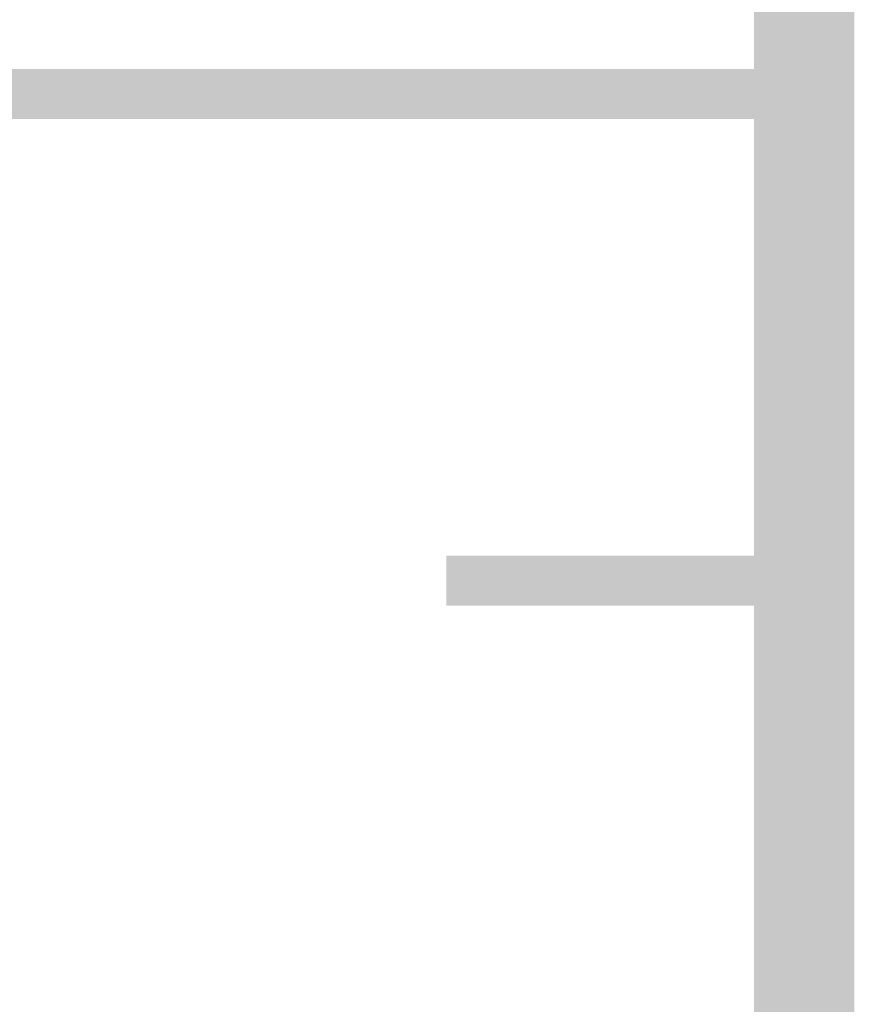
# Model space of a CAD drawing. Extents: x -2 to 113, y -136 to 16.
# Tile 469 of 541: x 109.94 to 111.65, y -27.51 to -25.49. Entities that reach past the tile are written whole.
import ezdxf

# ---------------------------------------------------------------- set-up
doc = ezdxf.new("R2010")
doc.units = 0
doc.header["$MEASUREMENT"] = 0
doc.linetypes.add('SOLID', pattern=[0])
doc.layers.get('0').update_dxf_attribs({"linetype": 'SOLID'})
for name, color, linetype in [('1', 7, 'SOLID'), ('10', 7, 'SOLID'), ('11', 7, 'SOLID'), ('12', 7, 'SOLID'), ('13', 7, 'SOLID'), ('14', 7, 'SOLID'), ('15', 7, 'SOLID'), ('16', 7, 'SOLID'), ('17', 7, 'SOLID'), ('18', 7, 'SOLID'), ('19', 7, 'SOLID'), ('2', 7, 'SOLID'), ('20', 7, 'SOLID'), ('21', 7, 'SOLID'), ('22', 7, 'SOLID'), ('23', 7, 'SOLID'), ('24', 7, 'SOLID'), ('25', 7, 'SOLID'), ('26', 7, 'SOLID'), ('27', 7, 'SOLID'), ('28', 7, 'SOLID'), ('29', 7, 'SOLID'), ('3', 7, 'SOLID'), ('30', 7, 'SOLID'), ('31', 7, 'SOLID'), ('32', 7, 'SOLID'), ('33', 7, 'SOLID'), ('34', 7, 'SOLID'), ('35', 7, 'SOLID'), ('36', 7, 'SOLID'), ('37', 7, 'SOLID'), ('38', 7, 'SOLID'), ('39', 7, 'SOLID'), ('4', 7, 'SOLID'), ('40', 7, 'SOLID'), ('41', 7, 'SOLID'), ('42', 7, 'SOLID'), ('43', 7, 'SOLID'), ('44', 7, 'SOLID'), ('45', 7, 'SOLID'), ('46', 7, 'SOLID'), ('47', 7, 'SOLID'), ('48', 7, 'SOLID'), ('49', 7, 'SOLID'), ('5', 7, 'SOLID'), ('50', 7, 'SOLID'), ('51', 7, 'SOLID'), ('52', 7, 'SOLID'), ('53', 7, 'SOLID'), ('54', 7, 'SOLID'), ('55', 7, 'SOLID'), ('56', 7, 'SOLID'), ('57', 7, 'SOLID'), ('58', 7, 'SOLID'), ('59', 7, 'SOLID'), ('6', 7, 'SOLID'), ('60', 7, 'SOLID'), ('61', 7, 'SOLID'), ('62', 7, 'SOLID'), ('63', 7, 'SOLID'), ('64', 7, 'SOLID'), ('65', 7, 'SOLID'), ('66', 7, 'SOLID'), ('67', 7, 'SOLID'), ('68', 7, 'SOLID'), ('7', 7, 'SOLID'), ('8', 7, 'SOLID'), ('9', 7, 'SOLID')]:
    doc.layers.add(name, color=color, linetype=linetype)

msp = doc.modelspace()

# ---------------------------------------------------------------- linework, layer by layer
at = {"color": 7, "linetype": 'SOLID'}
for points, const_width in [([(-0.2175, -125.6385), (111.5472, -125.6385), (111.5472, 10.2438), (-0.2175, 10.2438), (-0.2175, -125.6385)], 0.2059), ([(-0.2175, -25.6385), (111.5472, -25.6385)], 0.1029), ([(82.1354, -25.6385), (111.5472, -25.6385)], 0.1029), ([(111.5472, -25.6385), (110.8119, -25.6385)], 0.1029), ([(111.5472, -26.6385), (110.8119, -26.6385)], 0.1029)]:
    msp.add_lwpolyline(points, dxfattribs=dict(at, const_width=const_width))
at = {"layer": '1', "color": 7, "linetype": 'SOLID'}
for points, const_width in [([(-0.2175, -125.6385), (111.5472, -125.6385), (111.5472, 10.2438), (-0.2175, 10.2438), (-0.2175, -125.6385)], 0.2059), ([(-0.2175, -25.6385), (111.5472, -25.6385)], 0.1029), ([(82.1354, -25.6385), (111.5472, -25.6385)], 0.1029), ([(111.5472, -25.6385), (110.8119, -25.6385)], 0.1029), ([(111.5472, -26.6385), (110.8119, -26.6385)], 0.1029)]:
    msp.add_lwpolyline(points, dxfattribs=dict(at, const_width=const_width))
at = {"layer": '10', "color": 7, "linetype": 'SOLID'}
for points, const_width in [([(-0.2175, -125.6385), (111.5472, -125.6385), (111.5472, 10.2438), (-0.2175, 10.2438), (-0.2175, -125.6385)], 0.2059), ([(-0.2175, -25.6385), (111.5472, -25.6385)], 0.1029), ([(82.1354, -25.6385), (111.5472, -25.6385)], 0.1029), ([(111.5472, -25.6385), (110.8119, -25.6385)], 0.1029), ([(111.5472, -26.6385), (110.8119, -26.6385)], 0.1029)]:
    msp.add_lwpolyline(points, dxfattribs=dict(at, const_width=const_width))
at = {"layer": '11', "color": 7, "linetype": 'SOLID'}
for points, const_width in [([(-0.2175, -125.6385), (111.5472, -125.6385), (111.5472, 10.2438), (-0.2175, 10.2438), (-0.2175, -125.6385)], 0.2059), ([(-0.2175, -25.6385), (111.5472, -25.6385)], 0.1029), ([(82.1354, -25.6385), (111.5472, -25.6385)], 0.1029), ([(111.5472, -25.6385), (110.8119, -25.6385)], 0.1029), ([(111.5472, -26.6385), (110.8119, -26.6385)], 0.1029)]:
    msp.add_lwpolyline(points, dxfattribs=dict(at, const_width=const_width))
at = {"layer": '12', "color": 7, "linetype": 'SOLID'}
for points, const_width in [([(-0.2175, -125.6385), (111.5472, -125.6385), (111.5472, 10.2438), (-0.2175, 10.2438), (-0.2175, -125.6385)], 0.2059), ([(-0.2175, -25.6385), (111.5472, -25.6385)], 0.1029), ([(82.1354, -25.6385), (111.5472, -25.6385)], 0.1029), ([(111.5472, -25.6385), (110.8119, -25.6385)], 0.1029), ([(111.5472, -26.6385), (110.8119, -26.6385)], 0.1029)]:
    msp.add_lwpolyline(points, dxfattribs=dict(at, const_width=const_width))
at = {"layer": '13', "color": 7, "linetype": 'SOLID'}
for points, const_width in [([(-0.2175, -125.6385), (111.5472, -125.6385), (111.5472, 10.2438), (-0.2175, 10.2438), (-0.2175, -125.6385)], 0.2059), ([(-0.2175, -25.6385), (111.5472, -25.6385)], 0.1029), ([(82.1354, -25.6385), (111.5472, -25.6385)], 0.1029), ([(111.5472, -25.6385), (110.8119, -25.6385)], 0.1029), ([(111.5472, -26.6385), (110.8119, -26.6385)], 0.1029)]:
    msp.add_lwpolyline(points, dxfattribs=dict(at, const_width=const_width))
at = {"layer": '14', "color": 7, "linetype": 'SOLID'}
for points, const_width in [([(-0.2175, -125.6385), (111.5472, -125.6385), (111.5472, 10.2438), (-0.2175, 10.2438), (-0.2175, -125.6385)], 0.2059), ([(-0.2175, -25.6385), (111.5472, -25.6385)], 0.1029), ([(82.1354, -25.6385), (111.5472, -25.6385)], 0.1029), ([(111.5472, -25.6385), (110.8119, -25.6385)], 0.1029), ([(111.5472, -26.6385), (110.8119, -26.6385)], 0.1029)]:
    msp.add_lwpolyline(points, dxfattribs=dict(at, const_width=const_width))
at = {"layer": '15', "color": 7, "linetype": 'SOLID'}
for points, const_width in [([(-0.2175, -125.6385), (111.5472, -125.6385), (111.5472, 10.2438), (-0.2175, 10.2438), (-0.2175, -125.6385)], 0.2059), ([(-0.2175, -25.6385), (111.5472, -25.6385)], 0.1029), ([(82.1354, -25.6385), (111.5472, -25.6385)], 0.1029), ([(111.5472, -25.6385), (110.8119, -25.6385)], 0.1029), ([(111.5472, -26.6385), (110.8119, -26.6385)], 0.1029)]:
    msp.add_lwpolyline(points, dxfattribs=dict(at, const_width=const_width))
at = {"layer": '16', "color": 7, "linetype": 'SOLID'}
for points, const_width in [([(-0.2175, -125.6385), (111.5472, -125.6385), (111.5472, 10.2438), (-0.2175, 10.2438), (-0.2175, -125.6385)], 0.2059), ([(-0.2175, -25.6385), (111.5472, -25.6385)], 0.1029), ([(82.1354, -25.6385), (111.5472, -25.6385)], 0.1029), ([(111.5472, -25.6385), (110.8119, -25.6385)], 0.1029), ([(111.5472, -26.6385), (110.8119, -26.6385)], 0.1029)]:
    msp.add_lwpolyline(points, dxfattribs=dict(at, const_width=const_width))
at = {"layer": '17', "color": 7, "linetype": 'SOLID'}
for points, const_width in [([(-0.2175, -125.6385), (111.5472, -125.6385), (111.5472, 10.2438), (-0.2175, 10.2438), (-0.2175, -125.6385)], 0.2059), ([(-0.2175, -25.6385), (111.5472, -25.6385)], 0.1029), ([(82.1354, -25.6385), (111.5472, -25.6385)], 0.1029), ([(111.5472, -25.6385), (110.8119, -25.6385)], 0.1029), ([(111.5472, -26.6385), (110.8119, -26.6385)], 0.1029)]:
    msp.add_lwpolyline(points, dxfattribs=dict(at, const_width=const_width))
at = {"layer": '18', "color": 7, "linetype": 'SOLID'}
for points, const_width in [([(-0.2175, -125.6385), (111.5472, -125.6385), (111.5472, 10.2438), (-0.2175, 10.2438), (-0.2175, -125.6385)], 0.2059), ([(-0.2175, -25.6385), (111.5472, -25.6385)], 0.1029), ([(82.1354, -25.6385), (111.5472, -25.6385)], 0.1029), ([(111.5472, -25.6385), (110.8119, -25.6385)], 0.1029), ([(111.5472, -26.6385), (110.8119, -26.6385)], 0.1029)]:
    msp.add_lwpolyline(points, dxfattribs=dict(at, const_width=const_width))
at = {"layer": '19', "color": 7, "linetype": 'SOLID'}
for points, const_width in [([(-0.2175, -125.6385), (111.5472, -125.6385), (111.5472, 10.2438), (-0.2175, 10.2438), (-0.2175, -125.6385)], 0.2059), ([(-0.2175, -25.6385), (111.5472, -25.6385)], 0.1029), ([(82.1354, -25.6385), (111.5472, -25.6385)], 0.1029), ([(111.5472, -25.6385), (110.8119, -25.6385)], 0.1029), ([(111.5472, -26.6385), (110.8119, -26.6385)], 0.1029)]:
    msp.add_lwpolyline(points, dxfattribs=dict(at, const_width=const_width))
at = {"layer": '2', "color": 7, "linetype": 'SOLID'}
for points, const_width in [([(-0.2175, -125.6385), (111.5472, -125.6385), (111.5472, 10.2438), (-0.2175, 10.2438), (-0.2175, -125.6385)], 0.2059), ([(-0.2175, -25.6385), (111.5472, -25.6385)], 0.1029), ([(82.1354, -25.6385), (111.5472, -25.6385)], 0.1029), ([(111.5472, -25.6385), (110.8119, -25.6385)], 0.1029), ([(111.5472, -26.6385), (110.8119, -26.6385)], 0.1029)]:
    msp.add_lwpolyline(points, dxfattribs=dict(at, const_width=const_width))
at = {"layer": '20', "color": 7, "linetype": 'SOLID'}
for points, const_width in [([(-0.2175, -125.6385), (111.5472, -125.6385), (111.5472, 10.2438), (-0.2175, 10.2438), (-0.2175, -125.6385)], 0.2059), ([(-0.2175, -25.6385), (111.5472, -25.6385)], 0.1029), ([(82.1354, -25.6385), (111.5472, -25.6385)], 0.1029), ([(111.5472, -25.6385), (110.8119, -25.6385)], 0.1029), ([(111.5472, -26.6385), (110.8119, -26.6385)], 0.1029)]:
    msp.add_lwpolyline(points, dxfattribs=dict(at, const_width=const_width))
at = {"layer": '21', "color": 7, "linetype": 'SOLID'}
for points, const_width in [([(-0.2175, -125.6385), (111.5472, -125.6385), (111.5472, 10.2438), (-0.2175, 10.2438), (-0.2175, -125.6385)], 0.2059), ([(-0.2175, -25.6385), (111.5472, -25.6385)], 0.1029), ([(82.1354, -25.6385), (111.5472, -25.6385)], 0.1029), ([(111.5472, -25.6385), (110.8119, -25.6385)], 0.1029), ([(111.5472, -26.6385), (110.8119, -26.6385)], 0.1029)]:
    msp.add_lwpolyline(points, dxfattribs=dict(at, const_width=const_width))
at = {"layer": '22', "color": 7, "linetype": 'SOLID'}
for points, const_width in [([(-0.2175, -125.6385), (111.5472, -125.6385), (111.5472, 10.2438), (-0.2175, 10.2438), (-0.2175, -125.6385)], 0.2059), ([(-0.2175, -25.6385), (111.5472, -25.6385)], 0.1029), ([(82.1354, -25.6385), (111.5472, -25.6385)], 0.1029), ([(111.5472, -25.6385), (110.8119, -25.6385)], 0.1029), ([(111.5472, -26.6385), (110.8119, -26.6385)], 0.1029)]:
    msp.add_lwpolyline(points, dxfattribs=dict(at, const_width=const_width))
at = {"layer": '23', "color": 7, "linetype": 'SOLID'}
for points, const_width in [([(-0.2175, -125.6385), (111.5472, -125.6385), (111.5472, 10.2438), (-0.2175, 10.2438), (-0.2175, -125.6385)], 0.2059), ([(-0.2175, -25.6385), (111.5472, -25.6385)], 0.1029), ([(82.1354, -25.6385), (111.5472, -25.6385)], 0.1029), ([(111.5472, -25.6385), (110.8119, -25.6385)], 0.1029), ([(111.5472, -26.6385), (110.8119, -26.6385)], 0.1029)]:
    msp.add_lwpolyline(points, dxfattribs=dict(at, const_width=const_width))
at = {"layer": '24', "color": 7, "linetype": 'SOLID'}
for points, const_width in [([(-0.2175, -125.6385), (111.5472, -125.6385), (111.5472, 10.2438), (-0.2175, 10.2438), (-0.2175, -125.6385)], 0.2059), ([(-0.2175, -25.6385), (111.5472, -25.6385)], 0.1029), ([(82.1354, -25.6385), (111.5472, -25.6385)], 0.1029), ([(111.5472, -25.6385), (110.8119, -25.6385)], 0.1029), ([(111.5472, -26.6385), (110.8119, -26.6385)], 0.1029)]:
    msp.add_lwpolyline(points, dxfattribs=dict(at, const_width=const_width))
at = {"layer": '25', "color": 7, "linetype": 'SOLID'}
for points, const_width in [([(-0.2175, -125.6385), (111.5472, -125.6385), (111.5472, 10.2438), (-0.2175, 10.2438), (-0.2175, -125.6385)], 0.2059), ([(-0.2175, -25.6385), (111.5472, -25.6385)], 0.1029), ([(82.1354, -25.6385), (111.5472, -25.6385)], 0.1029), ([(111.5472, -25.6385), (110.8119, -25.6385)], 0.1029), ([(111.5472, -26.6385), (110.8119, -26.6385)], 0.1029)]:
    msp.add_lwpolyline(points, dxfattribs=dict(at, const_width=const_width))
at = {"layer": '26', "color": 7, "linetype": 'SOLID'}
for points, const_width in [([(-0.2175, -125.6385), (111.5472, -125.6385), (111.5472, 10.2438), (-0.2175, 10.2438), (-0.2175, -125.6385)], 0.2059), ([(-0.2175, -25.6385), (111.5472, -25.6385)], 0.1029), ([(82.1354, -25.6385), (111.5472, -25.6385)], 0.1029), ([(111.5472, -25.6385), (110.8119, -25.6385)], 0.1029), ([(111.5472, -26.6385), (110.8119, -26.6385)], 0.1029)]:
    msp.add_lwpolyline(points, dxfattribs=dict(at, const_width=const_width))
at = {"layer": '27', "color": 7, "linetype": 'SOLID'}
for points, const_width in [([(-0.2175, -125.6385), (111.5472, -125.6385), (111.5472, 10.2438), (-0.2175, 10.2438), (-0.2175, -125.6385)], 0.2059), ([(-0.2175, -25.6385), (111.5472, -25.6385)], 0.1029), ([(82.1354, -25.6385), (111.5472, -25.6385)], 0.1029), ([(111.5472, -25.6385), (110.8119, -25.6385)], 0.1029), ([(111.5472, -26.6385), (110.8119, -26.6385)], 0.1029)]:
    msp.add_lwpolyline(points, dxfattribs=dict(at, const_width=const_width))
at = {"layer": '28', "color": 7, "linetype": 'SOLID'}
for points, const_width in [([(-0.2175, -125.6385), (111.5472, -125.6385), (111.5472, 10.2438), (-0.2175, 10.2438), (-0.2175, -125.6385)], 0.2059), ([(-0.2175, -25.6385), (111.5472, -25.6385)], 0.1029), ([(82.1354, -25.6385), (111.5472, -25.6385)], 0.1029), ([(111.5472, -25.6385), (110.8119, -25.6385)], 0.1029), ([(111.5472, -26.6385), (110.8119, -26.6385)], 0.1029)]:
    msp.add_lwpolyline(points, dxfattribs=dict(at, const_width=const_width))
at = {"layer": '29', "color": 7, "linetype": 'SOLID'}
for points, const_width in [([(-0.2175, -125.6385), (111.5472, -125.6385), (111.5472, 10.2438), (-0.2175, 10.2438), (-0.2175, -125.6385)], 0.2059), ([(-0.2175, -25.6385), (111.5472, -25.6385)], 0.1029), ([(82.1354, -25.6385), (111.5472, -25.6385)], 0.1029), ([(111.5472, -25.6385), (110.8119, -25.6385)], 0.1029), ([(111.5472, -26.6385), (110.8119, -26.6385)], 0.1029)]:
    msp.add_lwpolyline(points, dxfattribs=dict(at, const_width=const_width))
at = {"layer": '3', "color": 7, "linetype": 'SOLID'}
for points, const_width in [([(-0.2175, -125.6385), (111.5472, -125.6385), (111.5472, 10.2438), (-0.2175, 10.2438), (-0.2175, -125.6385)], 0.2059), ([(-0.2175, -25.6385), (111.5472, -25.6385)], 0.1029), ([(82.1354, -25.6385), (111.5472, -25.6385)], 0.1029), ([(111.5472, -25.6385), (110.8119, -25.6385)], 0.1029), ([(111.5472, -26.6385), (110.8119, -26.6385)], 0.1029)]:
    msp.add_lwpolyline(points, dxfattribs=dict(at, const_width=const_width))
at = {"layer": '30', "color": 7, "linetype": 'SOLID'}
for points, const_width in [([(-0.2175, -125.6385), (111.5472, -125.6385), (111.5472, 10.2438), (-0.2175, 10.2438), (-0.2175, -125.6385)], 0.2059), ([(-0.2175, -25.6385), (111.5472, -25.6385)], 0.1029), ([(82.1354, -25.6385), (111.5472, -25.6385)], 0.1029), ([(111.5472, -25.6385), (110.8119, -25.6385)], 0.1029), ([(111.5472, -26.6385), (110.8119, -26.6385)], 0.1029)]:
    msp.add_lwpolyline(points, dxfattribs=dict(at, const_width=const_width))
at = {"layer": '31', "color": 7, "linetype": 'SOLID'}
for points, const_width in [([(-0.2175, -125.6385), (111.5472, -125.6385), (111.5472, 10.2438), (-0.2175, 10.2438), (-0.2175, -125.6385)], 0.2059), ([(-0.2175, -25.6385), (111.5472, -25.6385)], 0.1029), ([(82.1354, -25.6385), (111.5472, -25.6385)], 0.1029), ([(111.5472, -25.6385), (110.8119, -25.6385)], 0.1029), ([(111.5472, -26.6385), (110.8119, -26.6385)], 0.1029)]:
    msp.add_lwpolyline(points, dxfattribs=dict(at, const_width=const_width))
at = {"layer": '32', "color": 7, "linetype": 'SOLID'}
for points, const_width in [([(-0.2175, -125.6385), (111.5472, -125.6385), (111.5472, 10.2438), (-0.2175, 10.2438), (-0.2175, -125.6385)], 0.2059), ([(-0.2175, -25.6385), (111.5472, -25.6385)], 0.1029), ([(82.1354, -25.6385), (111.5472, -25.6385)], 0.1029), ([(111.5472, -25.6385), (110.8119, -25.6385)], 0.1029), ([(111.5472, -26.6385), (110.8119, -26.6385)], 0.1029)]:
    msp.add_lwpolyline(points, dxfattribs=dict(at, const_width=const_width))
at = {"layer": '33', "color": 7, "linetype": 'SOLID'}
for points, const_width in [([(-0.2175, -125.6385), (111.5472, -125.6385), (111.5472, 10.2438), (-0.2175, 10.2438), (-0.2175, -125.6385)], 0.2059), ([(-0.2175, -25.6385), (111.5472, -25.6385)], 0.1029), ([(82.1354, -25.6385), (111.5472, -25.6385)], 0.1029), ([(111.5472, -25.6385), (110.8119, -25.6385)], 0.1029), ([(111.5472, -26.6385), (110.8119, -26.6385)], 0.1029)]:
    msp.add_lwpolyline(points, dxfattribs=dict(at, const_width=const_width))
at = {"layer": '34', "color": 7, "linetype": 'SOLID'}
for points, const_width in [([(-0.2175, -125.6385), (111.5472, -125.6385), (111.5472, 10.2438), (-0.2175, 10.2438), (-0.2175, -125.6385)], 0.2059), ([(-0.2175, -25.6385), (111.5472, -25.6385)], 0.1029), ([(82.1354, -25.6385), (111.5472, -25.6385)], 0.1029), ([(111.5472, -25.6385), (110.8119, -25.6385)], 0.1029), ([(111.5472, -26.6385), (110.8119, -26.6385)], 0.1029)]:
    msp.add_lwpolyline(points, dxfattribs=dict(at, const_width=const_width))
at = {"layer": '35', "color": 7, "linetype": 'SOLID'}
for points, const_width in [([(-0.2175, -125.6385), (111.5472, -125.6385), (111.5472, 10.2438), (-0.2175, 10.2438), (-0.2175, -125.6385)], 0.2059), ([(-0.2175, -25.6385), (111.5472, -25.6385)], 0.1029), ([(82.1354, -25.6385), (111.5472, -25.6385)], 0.1029), ([(111.5472, -25.6385), (110.8119, -25.6385)], 0.1029), ([(111.5472, -26.6385), (110.8119, -26.6385)], 0.1029)]:
    msp.add_lwpolyline(points, dxfattribs=dict(at, const_width=const_width))
at = {"layer": '36', "color": 7, "linetype": 'SOLID'}
for points, const_width in [([(-0.2175, -125.6385), (111.5472, -125.6385), (111.5472, 10.2438), (-0.2175, 10.2438), (-0.2175, -125.6385)], 0.2059), ([(-0.2175, -25.6385), (111.5472, -25.6385)], 0.1029), ([(82.1354, -25.6385), (111.5472, -25.6385)], 0.1029), ([(111.5472, -25.6385), (110.8119, -25.6385)], 0.1029), ([(111.5472, -26.6385), (110.8119, -26.6385)], 0.1029)]:
    msp.add_lwpolyline(points, dxfattribs=dict(at, const_width=const_width))
at = {"layer": '37', "color": 7, "linetype": 'SOLID'}
for points, const_width in [([(-0.2175, -125.6385), (111.5472, -125.6385), (111.5472, 10.2438), (-0.2175, 10.2438), (-0.2175, -125.6385)], 0.2059), ([(-0.2175, -25.6385), (111.5472, -25.6385)], 0.1029), ([(82.1354, -25.6385), (111.5472, -25.6385)], 0.1029), ([(111.5472, -25.6385), (110.8119, -25.6385)], 0.1029), ([(111.5472, -26.6385), (110.8119, -26.6385)], 0.1029)]:
    msp.add_lwpolyline(points, dxfattribs=dict(at, const_width=const_width))
at = {"layer": '38', "color": 7, "linetype": 'SOLID'}
for points, const_width in [([(-0.2175, -125.6385), (111.5472, -125.6385), (111.5472, 10.2438), (-0.2175, 10.2438), (-0.2175, -125.6385)], 0.2059), ([(-0.2175, -25.6385), (111.5472, -25.6385)], 0.1029), ([(82.1354, -25.6385), (111.5472, -25.6385)], 0.1029), ([(111.5472, -25.6385), (110.8119, -25.6385)], 0.1029), ([(111.5472, -26.6385), (110.8119, -26.6385)], 0.1029)]:
    msp.add_lwpolyline(points, dxfattribs=dict(at, const_width=const_width))
at = {"layer": '39', "color": 7, "linetype": 'SOLID'}
for points, const_width in [([(-0.2175, -125.6385), (111.5472, -125.6385), (111.5472, 10.2438), (-0.2175, 10.2438), (-0.2175, -125.6385)], 0.2059), ([(-0.2175, -25.6385), (111.5472, -25.6385)], 0.1029), ([(82.1354, -25.6385), (111.5472, -25.6385)], 0.1029), ([(111.5472, -25.6385), (110.8119, -25.6385)], 0.1029), ([(111.5472, -26.6385), (110.8119, -26.6385)], 0.1029)]:
    msp.add_lwpolyline(points, dxfattribs=dict(at, const_width=const_width))
at = {"layer": '4', "color": 7, "linetype": 'SOLID'}
for points, const_width in [([(-0.2175, -125.6385), (111.5472, -125.6385), (111.5472, 10.2438), (-0.2175, 10.2438), (-0.2175, -125.6385)], 0.2059), ([(-0.2175, -25.6385), (111.5472, -25.6385)], 0.1029), ([(82.1354, -25.6385), (111.5472, -25.6385)], 0.1029), ([(111.5472, -25.6385), (110.8119, -25.6385)], 0.1029), ([(111.5472, -26.6385), (110.8119, -26.6385)], 0.1029)]:
    msp.add_lwpolyline(points, dxfattribs=dict(at, const_width=const_width))
at = {"layer": '40', "color": 7, "linetype": 'SOLID'}
for points, const_width in [([(-0.2175, -125.6385), (111.5472, -125.6385), (111.5472, 10.2438), (-0.2175, 10.2438), (-0.2175, -125.6385)], 0.2059), ([(-0.2175, -25.6385), (111.5472, -25.6385)], 0.1029), ([(82.1354, -25.6385), (111.5472, -25.6385)], 0.1029), ([(111.5472, -25.6385), (110.8119, -25.6385)], 0.1029), ([(111.5472, -26.6385), (110.8119, -26.6385)], 0.1029)]:
    msp.add_lwpolyline(points, dxfattribs=dict(at, const_width=const_width))
at = {"layer": '41', "color": 7, "linetype": 'SOLID'}
for points, const_width in [([(-0.2175, -125.6385), (111.5472, -125.6385), (111.5472, 10.2438), (-0.2175, 10.2438), (-0.2175, -125.6385)], 0.2059), ([(-0.2175, -25.6385), (111.5472, -25.6385)], 0.1029), ([(82.1354, -25.6385), (111.5472, -25.6385)], 0.1029), ([(111.5472, -25.6385), (110.8119, -25.6385)], 0.1029), ([(111.5472, -26.6385), (110.8119, -26.6385)], 0.1029)]:
    msp.add_lwpolyline(points, dxfattribs=dict(at, const_width=const_width))
at = {"layer": '42', "color": 7, "linetype": 'SOLID'}
for points, const_width in [([(-0.2175, -125.6385), (111.5472, -125.6385), (111.5472, 10.2438), (-0.2175, 10.2438), (-0.2175, -125.6385)], 0.2059), ([(-0.2175, -25.6385), (111.5472, -25.6385)], 0.1029), ([(82.1354, -25.6385), (111.5472, -25.6385)], 0.1029), ([(111.5472, -25.6385), (110.8119, -25.6385)], 0.1029), ([(111.5472, -26.6385), (110.8119, -26.6385)], 0.1029)]:
    msp.add_lwpolyline(points, dxfattribs=dict(at, const_width=const_width))
at = {"layer": '43', "color": 7, "linetype": 'SOLID'}
for points, const_width in [([(-0.2175, -125.6385), (111.5472, -125.6385), (111.5472, 10.2438), (-0.2175, 10.2438), (-0.2175, -125.6385)], 0.2059), ([(-0.2175, -25.6385), (111.5472, -25.6385)], 0.1029), ([(82.1354, -25.6385), (111.5472, -25.6385)], 0.1029), ([(111.5472, -25.6385), (110.8119, -25.6385)], 0.1029), ([(111.5472, -26.6385), (110.8119, -26.6385)], 0.1029)]:
    msp.add_lwpolyline(points, dxfattribs=dict(at, const_width=const_width))
at = {"layer": '44', "color": 7, "linetype": 'SOLID'}
for points, const_width in [([(-0.2175, -125.6385), (111.5472, -125.6385), (111.5472, 10.2438), (-0.2175, 10.2438), (-0.2175, -125.6385)], 0.2059), ([(-0.2175, -25.6385), (111.5472, -25.6385)], 0.1029), ([(82.1354, -25.6385), (111.5472, -25.6385)], 0.1029), ([(111.5472, -25.6385), (110.8119, -25.6385)], 0.1029), ([(111.5472, -26.6385), (110.8119, -26.6385)], 0.1029)]:
    msp.add_lwpolyline(points, dxfattribs=dict(at, const_width=const_width))
at = {"layer": '45', "color": 7, "linetype": 'SOLID'}
for points, const_width in [([(-0.2175, -125.6385), (111.5472, -125.6385), (111.5472, 10.2438), (-0.2175, 10.2438), (-0.2175, -125.6385)], 0.2059), ([(-0.2175, -25.6385), (111.5472, -25.6385)], 0.1029), ([(82.1354, -25.6385), (111.5472, -25.6385)], 0.1029), ([(111.5472, -25.6385), (110.8119, -25.6385)], 0.1029), ([(111.5472, -26.6385), (110.8119, -26.6385)], 0.1029)]:
    msp.add_lwpolyline(points, dxfattribs=dict(at, const_width=const_width))
at = {"layer": '46', "color": 7, "linetype": 'SOLID'}
for points, const_width in [([(-0.2175, -125.6385), (111.5472, -125.6385), (111.5472, 10.2438), (-0.2175, 10.2438), (-0.2175, -125.6385)], 0.2059), ([(-0.2175, -25.6385), (111.5472, -25.6385)], 0.1029), ([(82.1354, -25.6385), (111.5472, -25.6385)], 0.1029), ([(111.5472, -25.6385), (110.8119, -25.6385)], 0.1029), ([(111.5472, -26.6385), (110.8119, -26.6385)], 0.1029)]:
    msp.add_lwpolyline(points, dxfattribs=dict(at, const_width=const_width))
at = {"layer": '47', "color": 7, "linetype": 'SOLID'}
for points, const_width in [([(-0.2175, -125.6385), (111.5472, -125.6385), (111.5472, 10.2438), (-0.2175, 10.2438), (-0.2175, -125.6385)], 0.2059), ([(-0.2175, -25.6385), (111.5472, -25.6385)], 0.1029), ([(82.1354, -25.6385), (111.5472, -25.6385)], 0.1029), ([(111.5472, -25.6385), (110.8119, -25.6385)], 0.1029), ([(111.5472, -26.6385), (110.8119, -26.6385)], 0.1029)]:
    msp.add_lwpolyline(points, dxfattribs=dict(at, const_width=const_width))
at = {"layer": '48', "color": 7, "linetype": 'SOLID'}
for points, const_width in [([(-0.2175, -125.6385), (111.5472, -125.6385), (111.5472, 10.2438), (-0.2175, 10.2438), (-0.2175, -125.6385)], 0.2059), ([(-0.2175, -25.6385), (111.5472, -25.6385)], 0.1029), ([(82.1354, -25.6385), (111.5472, -25.6385)], 0.1029), ([(111.5472, -25.6385), (110.8119, -25.6385)], 0.1029), ([(111.5472, -26.6385), (110.8119, -26.6385)], 0.1029)]:
    msp.add_lwpolyline(points, dxfattribs=dict(at, const_width=const_width))
at = {"layer": '49', "color": 7, "linetype": 'SOLID'}
for points, const_width in [([(-0.2175, -125.6385), (111.5472, -125.6385), (111.5472, 10.2438), (-0.2175, 10.2438), (-0.2175, -125.6385)], 0.2059), ([(-0.2175, -25.6385), (111.5472, -25.6385)], 0.1029), ([(82.1354, -25.6385), (111.5472, -25.6385)], 0.1029), ([(111.5472, -25.6385), (110.8119, -25.6385)], 0.1029), ([(111.5472, -26.6385), (110.8119, -26.6385)], 0.1029)]:
    msp.add_lwpolyline(points, dxfattribs=dict(at, const_width=const_width))
at = {"layer": '5', "color": 7, "linetype": 'SOLID'}
for points, const_width in [([(-0.2175, -125.6385), (111.5472, -125.6385), (111.5472, 10.2438), (-0.2175, 10.2438), (-0.2175, -125.6385)], 0.2059), ([(-0.2175, -25.6385), (111.5472, -25.6385)], 0.1029), ([(82.1354, -25.6385), (111.5472, -25.6385)], 0.1029), ([(111.5472, -25.6385), (110.8119, -25.6385)], 0.1029), ([(111.5472, -26.6385), (110.8119, -26.6385)], 0.1029)]:
    msp.add_lwpolyline(points, dxfattribs=dict(at, const_width=const_width))
at = {"layer": '50', "color": 7, "linetype": 'SOLID'}
for points, const_width in [([(-0.2175, -125.6385), (111.5472, -125.6385), (111.5472, 10.2438), (-0.2175, 10.2438), (-0.2175, -125.6385)], 0.2059), ([(-0.2175, -25.6385), (111.5472, -25.6385)], 0.1029), ([(82.1354, -25.6385), (111.5472, -25.6385)], 0.1029), ([(111.5472, -25.6385), (110.8119, -25.6385)], 0.1029), ([(111.5472, -26.6385), (110.8119, -26.6385)], 0.1029)]:
    msp.add_lwpolyline(points, dxfattribs=dict(at, const_width=const_width))
at = {"layer": '51', "color": 7, "linetype": 'SOLID'}
for points, const_width in [([(-0.2175, -125.6385), (111.5472, -125.6385), (111.5472, 10.2438), (-0.2175, 10.2438), (-0.2175, -125.6385)], 0.2059), ([(-0.2175, -25.6385), (111.5472, -25.6385)], 0.1029), ([(82.1354, -25.6385), (111.5472, -25.6385)], 0.1029), ([(111.5472, -25.6385), (110.8119, -25.6385)], 0.1029), ([(111.5472, -26.6385), (110.8119, -26.6385)], 0.1029)]:
    msp.add_lwpolyline(points, dxfattribs=dict(at, const_width=const_width))
at = {"layer": '52', "color": 7, "linetype": 'SOLID'}
for points, const_width in [([(-0.2175, -125.6385), (111.5472, -125.6385), (111.5472, 10.2438), (-0.2175, 10.2438), (-0.2175, -125.6385)], 0.2059), ([(-0.2175, -25.6385), (111.5472, -25.6385)], 0.1029), ([(82.1354, -25.6385), (111.5472, -25.6385)], 0.1029), ([(111.5472, -25.6385), (110.8119, -25.6385)], 0.1029), ([(111.5472, -26.6385), (110.8119, -26.6385)], 0.1029)]:
    msp.add_lwpolyline(points, dxfattribs=dict(at, const_width=const_width))
at = {"layer": '53', "color": 7, "linetype": 'SOLID'}
for points, const_width in [([(-0.2175, -125.6385), (111.5472, -125.6385), (111.5472, 10.2438), (-0.2175, 10.2438), (-0.2175, -125.6385)], 0.2059), ([(-0.2175, -25.6385), (111.5472, -25.6385)], 0.1029), ([(82.1354, -25.6385), (111.5472, -25.6385)], 0.1029), ([(111.5472, -25.6385), (110.8119, -25.6385)], 0.1029), ([(111.5472, -26.6385), (110.8119, -26.6385)], 0.1029)]:
    msp.add_lwpolyline(points, dxfattribs=dict(at, const_width=const_width))
at = {"layer": '54', "color": 7, "linetype": 'SOLID'}
for points, const_width in [([(-0.2175, -125.6385), (111.5472, -125.6385), (111.5472, 10.2438), (-0.2175, 10.2438), (-0.2175, -125.6385)], 0.2059), ([(-0.2175, -25.6385), (111.5472, -25.6385)], 0.1029), ([(82.1354, -25.6385), (111.5472, -25.6385)], 0.1029), ([(111.5472, -25.6385), (110.8119, -25.6385)], 0.1029), ([(111.5472, -26.6385), (110.8119, -26.6385)], 0.1029)]:
    msp.add_lwpolyline(points, dxfattribs=dict(at, const_width=const_width))
at = {"layer": '55', "color": 7, "linetype": 'SOLID'}
for points, const_width in [([(-0.2175, -125.6385), (111.5472, -125.6385), (111.5472, 10.2438), (-0.2175, 10.2438), (-0.2175, -125.6385)], 0.2059), ([(-0.2175, -25.6385), (111.5472, -25.6385)], 0.1029), ([(82.1354, -25.6385), (111.5472, -25.6385)], 0.1029), ([(111.5472, -25.6385), (110.8119, -25.6385)], 0.1029), ([(111.5472, -26.6385), (110.8119, -26.6385)], 0.1029)]:
    msp.add_lwpolyline(points, dxfattribs=dict(at, const_width=const_width))
at = {"layer": '56', "color": 7, "linetype": 'SOLID'}
for points, const_width in [([(-0.2175, -125.6385), (111.5472, -125.6385), (111.5472, 10.2438), (-0.2175, 10.2438), (-0.2175, -125.6385)], 0.2059), ([(-0.2175, -25.6385), (111.5472, -25.6385)], 0.1029), ([(82.1354, -25.6385), (111.5472, -25.6385)], 0.1029), ([(111.5472, -25.6385), (110.8119, -25.6385)], 0.1029), ([(111.5472, -26.6385), (110.8119, -26.6385)], 0.1029)]:
    msp.add_lwpolyline(points, dxfattribs=dict(at, const_width=const_width))
at = {"layer": '57', "color": 7, "linetype": 'SOLID'}
for points, const_width in [([(-0.2175, -125.6385), (111.5472, -125.6385), (111.5472, 10.2438), (-0.2175, 10.2438), (-0.2175, -125.6385)], 0.2059), ([(-0.2175, -25.6385), (111.5472, -25.6385)], 0.1029), ([(82.1354, -25.6385), (111.5472, -25.6385)], 0.1029), ([(111.5472, -25.6385), (110.8119, -25.6385)], 0.1029), ([(111.5472, -26.6385), (110.8119, -26.6385)], 0.1029)]:
    msp.add_lwpolyline(points, dxfattribs=dict(at, const_width=const_width))
at = {"layer": '58', "color": 7, "linetype": 'SOLID'}
for points, const_width in [([(-0.2175, -125.6385), (111.5472, -125.6385), (111.5472, 10.2438), (-0.2175, 10.2438), (-0.2175, -125.6385)], 0.2059), ([(-0.2175, -25.6385), (111.5472, -25.6385)], 0.1029), ([(82.1354, -25.6385), (111.5472, -25.6385)], 0.1029), ([(111.5472, -25.6385), (110.8119, -25.6385)], 0.1029), ([(111.5472, -26.6385), (110.8119, -26.6385)], 0.1029)]:
    msp.add_lwpolyline(points, dxfattribs=dict(at, const_width=const_width))
at = {"layer": '59', "color": 7, "linetype": 'SOLID'}
for points, const_width in [([(-0.2175, -125.6385), (111.5472, -125.6385), (111.5472, 10.2438), (-0.2175, 10.2438), (-0.2175, -125.6385)], 0.2059), ([(-0.2175, -25.6385), (111.5472, -25.6385)], 0.1029), ([(82.1354, -25.6385), (111.5472, -25.6385)], 0.1029), ([(111.5472, -25.6385), (110.8119, -25.6385)], 0.1029), ([(111.5472, -26.6385), (110.8119, -26.6385)], 0.1029)]:
    msp.add_lwpolyline(points, dxfattribs=dict(at, const_width=const_width))
at = {"layer": '6', "color": 7, "linetype": 'SOLID'}
for points, const_width in [([(-0.2175, -125.6385), (111.5472, -125.6385), (111.5472, 10.2438), (-0.2175, 10.2438), (-0.2175, -125.6385)], 0.2059), ([(-0.2175, -25.6385), (111.5472, -25.6385)], 0.1029), ([(82.1354, -25.6385), (111.5472, -25.6385)], 0.1029), ([(111.5472, -25.6385), (110.8119, -25.6385)], 0.1029), ([(111.5472, -26.6385), (110.8119, -26.6385)], 0.1029)]:
    msp.add_lwpolyline(points, dxfattribs=dict(at, const_width=const_width))
at = {"layer": '60', "color": 7, "linetype": 'SOLID'}
for points, const_width in [([(-0.2175, -125.6385), (111.5472, -125.6385), (111.5472, 10.2438), (-0.2175, 10.2438), (-0.2175, -125.6385)], 0.2059), ([(-0.2175, -25.6385), (111.5472, -25.6385)], 0.1029), ([(82.1354, -25.6385), (111.5472, -25.6385)], 0.1029), ([(111.5472, -25.6385), (110.8119, -25.6385)], 0.1029), ([(111.5472, -26.6385), (110.8119, -26.6385)], 0.1029)]:
    msp.add_lwpolyline(points, dxfattribs=dict(at, const_width=const_width))
at = {"layer": '61', "color": 7, "linetype": 'SOLID'}
for points, const_width in [([(-0.2175, -125.6385), (111.5472, -125.6385), (111.5472, 10.2438), (-0.2175, 10.2438), (-0.2175, -125.6385)], 0.2059), ([(-0.2175, -25.6385), (111.5472, -25.6385)], 0.1029), ([(82.1354, -25.6385), (111.5472, -25.6385)], 0.1029), ([(111.5472, -25.6385), (110.8119, -25.6385)], 0.1029), ([(111.5472, -26.6385), (110.8119, -26.6385)], 0.1029)]:
    msp.add_lwpolyline(points, dxfattribs=dict(at, const_width=const_width))
at = {"layer": '62', "color": 7, "linetype": 'SOLID'}
for points, const_width in [([(-0.2175, -125.6385), (111.5472, -125.6385), (111.5472, 10.2438), (-0.2175, 10.2438), (-0.2175, -125.6385)], 0.2059), ([(-0.2175, -25.6385), (111.5472, -25.6385)], 0.1029), ([(82.1354, -25.6385), (111.5472, -25.6385)], 0.1029), ([(111.5472, -25.6385), (110.8119, -25.6385)], 0.1029), ([(111.5472, -26.6385), (110.8119, -26.6385)], 0.1029)]:
    msp.add_lwpolyline(points, dxfattribs=dict(at, const_width=const_width))
at = {"layer": '63', "color": 7, "linetype": 'SOLID'}
for points, const_width in [([(-0.2175, -125.6385), (111.5472, -125.6385), (111.5472, 10.2438), (-0.2175, 10.2438), (-0.2175, -125.6385)], 0.2059), ([(-0.2175, -25.6385), (111.5472, -25.6385)], 0.1029), ([(82.1354, -25.6385), (111.5472, -25.6385)], 0.1029), ([(111.5472, -25.6385), (110.8119, -25.6385)], 0.1029), ([(111.5472, -26.6385), (110.8119, -26.6385)], 0.1029)]:
    msp.add_lwpolyline(points, dxfattribs=dict(at, const_width=const_width))
at = {"layer": '64', "color": 7, "linetype": 'SOLID'}
for points, const_width in [([(-0.2175, -125.6385), (111.5472, -125.6385), (111.5472, 10.2438), (-0.2175, 10.2438), (-0.2175, -125.6385)], 0.2059), ([(-0.2175, -25.6385), (111.5472, -25.6385)], 0.1029), ([(82.1354, -25.6385), (111.5472, -25.6385)], 0.1029), ([(111.5472, -25.6385), (110.8119, -25.6385)], 0.1029), ([(111.5472, -26.6385), (110.8119, -26.6385)], 0.1029)]:
    msp.add_lwpolyline(points, dxfattribs=dict(at, const_width=const_width))
at = {"layer": '65', "color": 7, "linetype": 'SOLID'}
for points, const_width in [([(-0.2175, -125.6385), (111.5472, -125.6385), (111.5472, 10.2438), (-0.2175, 10.2438), (-0.2175, -125.6385)], 0.2059), ([(-0.2175, -25.6385), (111.5472, -25.6385)], 0.1029), ([(82.1354, -25.6385), (111.5472, -25.6385)], 0.1029), ([(111.5472, -25.6385), (110.8119, -25.6385)], 0.1029), ([(111.5472, -26.6385), (110.8119, -26.6385)], 0.1029)]:
    msp.add_lwpolyline(points, dxfattribs=dict(at, const_width=const_width))
at = {"layer": '66', "color": 7, "linetype": 'SOLID'}
for points, const_width in [([(-0.2175, -125.6385), (111.5472, -125.6385), (111.5472, 10.2438), (-0.2175, 10.2438), (-0.2175, -125.6385)], 0.2059), ([(-0.2175, -25.6385), (111.5472, -25.6385)], 0.1029), ([(82.1354, -25.6385), (111.5472, -25.6385)], 0.1029), ([(111.5472, -25.6385), (110.8119, -25.6385)], 0.1029), ([(111.5472, -26.6385), (110.8119, -26.6385)], 0.1029)]:
    msp.add_lwpolyline(points, dxfattribs=dict(at, const_width=const_width))
at = {"layer": '67', "color": 7, "linetype": 'SOLID'}
for points, const_width in [([(-0.2175, -125.6385), (111.5472, -125.6385), (111.5472, 10.2438), (-0.2175, 10.2438), (-0.2175, -125.6385)], 0.2059), ([(-0.2175, -25.6385), (111.5472, -25.6385)], 0.1029), ([(82.1354, -25.6385), (111.5472, -25.6385)], 0.1029), ([(111.5472, -25.6385), (110.8119, -25.6385)], 0.1029), ([(111.5472, -26.6385), (110.8119, -26.6385)], 0.1029)]:
    msp.add_lwpolyline(points, dxfattribs=dict(at, const_width=const_width))
at = {"layer": '68', "color": 7, "linetype": 'SOLID'}
for points, const_width in [([(-0.2175, -125.6385), (111.5472, -125.6385), (111.5472, 10.2438), (-0.2175, 10.2438), (-0.2175, -125.6385)], 0.2059), ([(-0.2175, -25.6385), (111.5472, -25.6385)], 0.1029), ([(82.1354, -25.6385), (111.5472, -25.6385)], 0.1029), ([(111.5472, -25.6385), (110.8119, -25.6385)], 0.1029), ([(111.5472, -26.6385), (110.8119, -26.6385)], 0.1029)]:
    msp.add_lwpolyline(points, dxfattribs=dict(at, const_width=const_width))
at = {"layer": '7', "color": 7, "linetype": 'SOLID'}
for points, const_width in [([(-0.2175, -125.6385), (111.5472, -125.6385), (111.5472, 10.2438), (-0.2175, 10.2438), (-0.2175, -125.6385)], 0.2059), ([(-0.2175, -25.6385), (111.5472, -25.6385)], 0.1029), ([(82.1354, -25.6385), (111.5472, -25.6385)], 0.1029), ([(111.5472, -25.6385), (110.8119, -25.6385)], 0.1029), ([(111.5472, -26.6385), (110.8119, -26.6385)], 0.1029)]:
    msp.add_lwpolyline(points, dxfattribs=dict(at, const_width=const_width))
at = {"layer": '8', "color": 7, "linetype": 'SOLID'}
for points, const_width in [([(-0.2175, -125.6385), (111.5472, -125.6385), (111.5472, 10.2438), (-0.2175, 10.2438), (-0.2175, -125.6385)], 0.2059), ([(-0.2175, -25.6385), (111.5472, -25.6385)], 0.1029), ([(82.1354, -25.6385), (111.5472, -25.6385)], 0.1029), ([(111.5472, -25.6385), (110.8119, -25.6385)], 0.1029), ([(111.5472, -26.6385), (110.8119, -26.6385)], 0.1029)]:
    msp.add_lwpolyline(points, dxfattribs=dict(at, const_width=const_width))
at = {"layer": '9', "color": 7, "linetype": 'SOLID'}
for points, const_width in [([(-0.2175, -125.6385), (111.5472, -125.6385), (111.5472, 10.2438), (-0.2175, 10.2438), (-0.2175, -125.6385)], 0.2059), ([(-0.2175, -25.6385), (111.5472, -25.6385)], 0.1029), ([(82.1354, -25.6385), (111.5472, -25.6385)], 0.1029), ([(111.5472, -25.6385), (110.8119, -25.6385)], 0.1029), ([(111.5472, -26.6385), (110.8119, -26.6385)], 0.1029)]:
    msp.add_lwpolyline(points, dxfattribs=dict(at, const_width=const_width))

doc.saveas('drawing.dxf')
